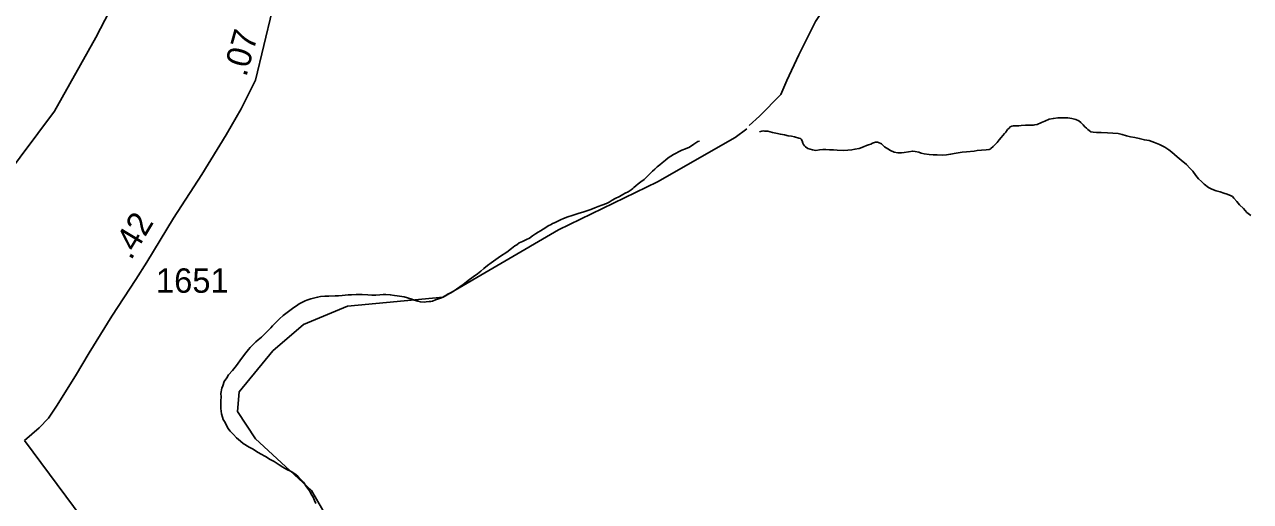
# Model space of a CAD drawing. Extents: x 2126262 to 2293712, y 749403 to 919119.
# Drawn here: x 2223221 to 2229493, y 816627 to 819070 of the extents above; entities that cross this region are included whole.
import ezdxf

# ---------------------------------------------------------------- set-up
doc = ezdxf.new("R2010")
doc.units = 0
for name, color, linetype in [('Exist Hydrographic Misc Water Feature', 7, 'Continuous'), ('Exist Hydrographic River Shore', 7, 'Continuous'), ('Exist Road Secondary Mileage Hundredths English Label', 7, 'Continuous'), ('Exist Road Secondary Type 51 Attributed', 7, 'Continuous'), ('Exist Road Secondary Type 51 Number Label', 7, 'Continuous')]:
    doc.layers.add(name, color=color, linetype=linetype)

msp = doc.modelspace()

# ---------------------------------------------------------------- linework, layer by layer
at = {"layer": 'Exist Hydrographic Misc Water Feature'}
for points in [[(2229495.2, 818091.5), (2229474.9, 818107.4), (2229456.9, 818127.2), (2229436.6, 818147), (2229422.6, 818162.9), (2229408.5, 818180.8), (2229400.5, 818188.7), (2229394.3, 818192.7), (2229374.2, 818200.5), (2229356.2, 818206.4), (2229338.1, 818212.2), (2229318, 818218.1), (2229296.1, 818225.9), (2229277.9, 818235.7), (2229255.9, 818251.5), (2229242, 818265.4), (2229227.6, 818279.3), (2229213.7, 818297.1), (2229197.5, 818319), (2229183.1, 818334.9), (2229165.1, 818352.8), (2229138.8, 818374.5), (2229118.9, 818392.4), (2229090.6, 818416.1), (2229074.7, 818428), (2229054.4, 818441.8), (2229028.3, 818455.6), (2229002.1, 818465.4), (2228974.2, 818475.1), (2228950.2, 818479), (2228924.1, 818486.8), (2228902.2, 818490.6), (2228880.1, 818494.4), (2228858.1, 818500.2), (2228836, 818506), (2228815.9, 818511.9), (2228789.8, 818513.6), (2228761.9, 818515.5), (2228730, 818517.1), (2228706, 818517), (2228687.9, 818518.8), (2228675.8, 818520.7), (2228667.8, 818526.7), (2228661.9, 818532.6), (2228653.9, 818538.5), (2228645.7, 818546.4), (2228637.7, 818556.4), (2228625.6, 818568.3), (2228615.3, 818576.2), (2228599.3, 818584.1), (2228579.5, 818587.9), (2228559.4, 818591.8), (2228533.3, 818591.5), (2228507.5, 818591.3), (2228485.3, 818589.1), (2228463.4, 818584.9), (2228441.7, 818574.8), (2228423.6, 818568.6), (2228401.7, 818558.4), (2228389.6, 818556.4), (2228381.6, 818554.3), (2228367.8, 818554.2), (2228341.8, 818554), (2228319.9, 818551.8), (2228308, 818551.7), (2228292, 818551.6), (2228279.9, 818551.5), (2228271.9, 818549.5), (2228263.9, 818545.4), (2228257.9, 818539.3), (2228249.9, 818531.3), (2228242.1, 818519.2), (2228234.1, 818511.1), (2228226.1, 818501.1), (2228218.4, 818491), (2228208.3, 818478.9), (2228196.6, 818464.8), (2228186.6, 818454.8), (2228176.7, 818444.7), (2228164.8, 818434.6), (2228160.9, 818430.6), (2228156.8, 818430.5), (2228140.8, 818428.4), (2228116.9, 818426.2), (2228094.9, 818424), (2228078.9, 818421.9), (2228041, 818417.6), (2228019, 818415.5), (2227987.1, 818411.2)], [(2227987.1, 818411.2), (2227959.2, 818405), (2227937.2, 818402.7), (2227919.2, 818400.6), (2227891.1, 818402.4), (2227869.1, 818402.2), (2227849.1, 818404.1), (2227823.2, 818407.8), (2227809.1, 818411.7), (2227797.2, 818415.6), (2227777.1, 818419.5), (2227765.2, 818421.4), (2227743, 818417.2), (2227721.1, 818415), (2227707.2, 818412.9), (2227689.1, 818412.7), (2227671.1, 818416.6), (2227651.2, 818424.4), (2227637.2, 818432.3), (2227628.8, 818438.3), (2227620.8, 818444.2), (2227612.8, 818452.1), (2227604.8, 818458.1), (2227590.9, 818466), (2227584.9, 818467.9), (2227574.9, 818467.8), (2227558.9, 818461.7), (2227550.9, 818457.7), (2227538.8, 818453.5), (2227529, 818449.4), (2227513, 818443.3), (2227491.2, 818435.1), (2227469.1, 818430.9), (2227453.1, 818428.8), (2227433.2, 818426.7), (2227411.1, 818424.5), (2227379.1, 818426.3), (2227359.2, 818428.1), (2227339.1, 818427.9), (2227321, 818429.8), (2227305.1, 818429.6), (2227289.1, 818427.5), (2227269.2, 818425.3), (2227253.2, 818427.2), (2227241.1, 818431.1), (2227229.2, 818435), (2227217.1, 818442.9), (2227211.1, 818448.9), (2227207.2, 818454.8), (2227202.9, 818462.8), (2227198.8, 818474.8), (2227194.9, 818482.7), (2227190.6, 818486.7), (2227182.6, 818488.6), (2227160.7, 818494.5), (2227144.7, 818498.3), (2227128.7, 818500.2), (2227108.6, 818504), (2227088.7, 818507.8), (2227064.7, 818513.6), (2227048.7, 818517.5), (2227024.5, 818523.3), (2227008.5, 818523.2), (2227000.5, 818525.1), (2226992.6, 818523.1), (2226980.7, 818521)], [(2226675.1, 818472.5), (2226665.1, 818470.4), (2226645.2, 818456.3), (2226623.5, 818442.1), (2226603.4, 818433.9), (2226583.5, 818425.8), (2226569.7, 818419.7), (2226551.7, 818409.5), (2226541.6, 818403.4), (2226527.7, 818395.3), (2226514, 818387.2), (2226499.8, 818375.1), (2226484.2, 818361), (2226472.1, 818350.9), (2226458.2, 818340.8), (2226446.3, 818328.7), (2226434.4, 818318.6), (2226422.3, 818306.5), (2226408.6, 818292.4), (2226390.9, 818276.2), (2226374.9, 818264.1), (2226360.8, 818254), (2226349.1, 818243.9), (2226339.1, 818235.9), (2226333.1, 818229.8), (2226325.1, 818223.7), (2226309.3, 818213.6), (2226293.3, 818205.5), (2226281.4, 818199.4), (2226265.6, 818189.2), (2226243.7, 818179.1), (2226227.7, 818171), (2226211.9, 818160.9), (2226198, 818152.7), (2226174, 818144.5), (2226155.9, 818138.4), (2226138.1, 818130.2), (2226118.2, 818122.1), (2226098.1, 818115.9), (2226082.1, 818109.8), (2226054.4, 818101.6), (2226038.4, 818097.4), (2226022.5, 818091.3), (2226000.3, 818085.2), (2225978.6, 818077), (2225962.6, 818068.9), (2225946.6, 818060.7), (2225932.6, 818054.6), (2225922.8, 818050.6), (2225914.8, 818046.5), (2225900.9, 818038.4), (2225889, 818030.3), (2225875.2, 818022.2), (2225861.1, 818014.1), (2225849.2, 818005.9), (2225835, 817997.9), (2225819.4, 817987.7), (2225805.3, 817975.6), (2225789.3, 817969.5), (2225769.6, 817959.3), (2225751.6, 817951.2), (2225739.7, 817941.1), (2225729.8, 817937), (2225711.8, 817922.9), (2225688.2, 817904.7), (2225656.2, 817884.4), (2225632.4, 817866.2), (2225608.7, 817850), (2225590.6, 817835.9), (2225570.9, 817819.7), (2225554.9, 817807.6), (2225538.9, 817793.5), (2225517.2, 817777.3), (2225491.4, 817759.1), (2225481.3, 817751), (2225465.3, 817738.9), (2225447.7, 817726.8), (2225431.7, 817714.7), (2225419.6, 817706.6), (2225402, 817696.4), (2225387.8, 817690.3), (2225373.9, 817680.2), (2225354.2, 817670), (2225334.1, 817663.9), (2225324, 817659.8), (2225308, 817653.7), (2225300.1, 817651.6), (2225292.1, 817651.5), (2225276.5, 817649.4), (2225268.5, 817647.3), (2225246.3, 817649.2), (2225234, 817653.1), (2225214.1, 817658.9), (2225202, 817662.9), (2225164.1, 817674.6), (2225128.2, 817680.2), (2225114.1, 817682.1), (2225092.1, 817685.9), (2225070.2, 817687.7), (2225056, 817687.6)], [(2225056, 817687.6), (2225038.2, 817685.5), (2225018.1, 817683.4), (2224998.2, 817683.2), (2224978.1, 817685), (2224948.2, 817686.7), (2224918, 817686.6), (2224894, 817686.3), (2224876.2, 817686.1), (2224862.1, 817684), (2224846.1, 817681.9), (2224828, 817679.8), (2224810.2, 817679.7), (2224778.2, 817679.4), (2224758.1, 817679.2), (2224736.2, 817677), (2224720.4, 817672.9), (2224700.3, 817668.7), (2224686.3, 817664.7), (2224666.4, 817658.5), (2224656.4, 817654.4), (2224642.7, 817648.3), (2224626.7, 817640.2), (2224612.7, 817630.1), (2224598.8, 817619.9), (2224578.9, 817605.8), (2224564.9, 817595.7), (2224545.1, 817579.5), (2224525.2, 817563.4), (2224515.3, 817553.3), (2224489.7, 817527.1), (2224481.7, 817517), (2224468, 817502.9), (2224455.9, 817490.8), (2224445.8, 817480.7), (2224434.1, 817468.7), (2224416.1, 817454.5)], [(2224416.1, 817454.5), (2224404.4, 817444.4), (2224396.4, 817436.3), (2224376.3, 817416.2), (2224366.7, 817406.1), (2224352.7, 817388), (2224340.8, 817373.9), (2224323.2, 817347.8), (2224305.3, 817323.7), (2224285.5, 817297.5), (2224265.6, 817275.4), (2224255.9, 817261.3), (2224241.8, 817241.2), (2224236, 817219.1), (2224230.1, 817207.1), (2224226.4, 817181.1), (2224226.6, 817163.1), (2224225, 817143.1), (2224225, 817125.1), (2224225.2, 817103.1), (2224229.3, 817077.1), (2224233.4, 817059.1), (2224237.7, 817047.2), (2224247.5, 817031.3), (2224261.9, 817003.4), (2224274.2, 816987.5), (2224290.2, 816969.6), (2224306.4, 816953.8), (2224326.5, 816936), (2224340.4, 816924.1), (2224370.6, 816906.3), (2224390.6, 816894.5), (2224408.9, 816882.6), (2224428.8, 816870.9), (2224454.8, 816857), (2224477.2, 816843.2), (2224499.1, 816831.4), (2224523.3, 816815.6), (2224543.4, 816803.8), (2224563.3, 816792), (2224585.7, 816780.2), (2224603.7, 816768.3), (2224619.9, 816756.4), (2224633.8, 816742.5), (2224647.8, 816726.7), (2224664.2, 816702.8), (2224680.4, 816681), (2224688.4, 816665), (2224698.6, 816649.1), (2224704.6, 816633.1), (2224710.9, 816617.2)]]:
    msp.add_lwpolyline(points, dxfattribs=at)
at = {"layer": 'Exist Hydrographic River Shore'}
for points in [[(2227435, 819907.4), (2227480.3, 819867.4), (2227530.2, 819805.5), (2227559.5, 819752.2), (2227571.5, 819707.7), (2227574.7, 819656.7), (2227570.4, 819582.8), (2227561.7, 819492.2), (2227549.8, 819454.2), (2227510.7, 819363), (2227461.8, 819289.1), (2227433.6, 819264.1), (2227375, 819228.3), (2227348.9, 819207.6), (2227327.2, 819175), (2227267.5, 819084.5), (2227183.3, 818915), (2227121.4, 818783.6), (2227089.9, 818711.9), (2226980.8, 818601.1), (2226928.7, 818553.3)], [(2224615.7, 815467.6), (2224521.8, 815732), (2224545.8, 815849.5), (2224749.8, 816383.4), (2224747.8, 816583.4), (2224688.7, 816683.1), (2224403.7, 816948.1), (2224310.8, 817087.8), (2224318.8, 817189.3), (2224491.9, 817399), (2224648.7, 817533.5), (2224872.9, 817627.3), (2225363.8, 817672.8), (2225952.9, 818018.3), (2226458.8, 818263.7), (2226856.8, 818491.6), (2226916.7, 818535.6)]]:
    msp.add_lwpolyline(points, dxfattribs=at)
at = {"layer": 'Exist Road Secondary Type 51 Attributed'}
for points in [[(2222357.7, 817255.7), (2222423.8, 817354.4), (2222935.8, 818040.1), (2223374, 818626.6), (2223586, 819003.6), (2223725.4, 819274.7), (2223792.3, 819495.3), (2223823.5, 819707)], [(2224488.2, 819140.4), (2224403.6, 818784.2), (2224329.6, 818638.4), (2224252.9, 818504.7), (2224128.1, 818301.5), (2223983.5, 818078.8), (2223847.6, 817853.2), (2223791, 817763.4), (2223667.8, 817576.3), (2223552.5, 817388.8), (2223482.2, 817271.6), (2223385.4, 817115.3), (2223344.4, 817054.8), (2223295.5, 817004), (2223221.3, 816939.6)], [(2223221.3, 816939.6), (2223599.4, 816429.9), (2223786.1, 816191.9), (2223918.7, 816008), (2224035.1, 815853.9)]]:
    msp.add_lwpolyline(points, dxfattribs=at)

# ---------------------------------------------------------------- texts
at = {"layer": 'Exist Road Secondary Mileage Hundredths English Label'}
for s, rotation, p in [('.07', 74.34818, (2224355.3, 818797.4)), ('.42', 58.94703, (2223765.8, 817859))]:
    msp.add_text(s, height=125, rotation=rotation, dxfattribs=at).set_placement(p)
at = {"layer": 'Exist Road Secondary Type 51 Number Label'}
msp.add_text('1651', height=125, dxfattribs=at).set_placement((2223893.8, 817696.1))

doc.saveas('drawing.dxf')
